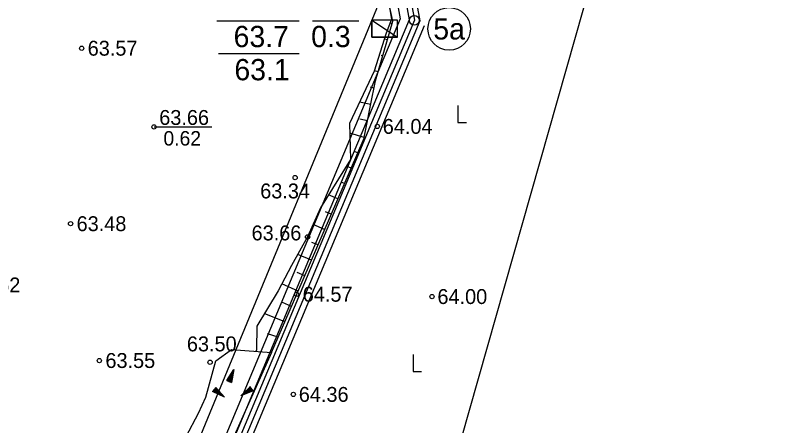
# Model space of a CAD drawing. Extents: x 530818 to 531740, y 6542340 to 6544024.
# Drawn here: x 531650.5 to 531740.1, y 6543736.3 to 6543784.6 of the extents above; entities that cross this region are included whole.
import ezdxf

# ---------------------------------------------------------------- set-up
doc = ezdxf.new("R2010")
doc.units = 0
for name, color, linetype in [('Default', 7, 'Continuous'), ('Geoloogiline punkt', 7, 'Continuous'), ('HALJASTUS', 7, 'Continuous'), ('Jääklasund', 7, 'Continuous'), ('Kataster', 7, 'Continuous'), ('KORGUSED', 7, 'Continuous'), ('Kõrguspunkt', 7, 'Continuous'), ('Ladu', 7, 'Continuous'), ('ME piir', 7, 'Continuous'), ('MET piir', 7, 'Continuous'), ('RELJEEF', 7, 'Continuous'), ('Tervik', 7, 'Continuous'), ('Varuplokid', 7, 'Continuous'), ('Vormistus', 7, 'Continuous')]:
    doc.layers.add(name, color=color, linetype=linetype)

# ---------------------------------------------------------------- blocks, each defined once
blk = doc.blocks.new('PMNAEL')
at = {"layer": 'MET piir'}
blk.add_circle((-0.001, 0.002), 0.57, dxfattribs=at)
blk = doc.blocks.new('me pp')
at = {"layer": 'ME piir', "xscale": 100, "yscale": 100}
blk.add_blockref('PMNAEL', (0.1, -0.2), dxfattribs=at)
blk = doc.blocks.new('POINT_DISPLAY')
at = {"layer": 'Default'}
blk.add_line((0, 0), (0, 0), dxfattribs=at)

msp = doc.modelspace()

# ---------------------------------------------------------------- linework, layer by layer
at = {"layer": 'Geoloogiline punkt'}
for p, q in [((531674.255, 6543783.92), (531683.924, 6543783.92)), ((531685.517, 6543783.92), (531690.937, 6543783.92)), ((531692.5, 6543784), (531695.5, 6543782)), ((531674.435, 6543780.08), (531683.924, 6543780.08))]:
    msp.add_line(p, q, dxfattribs=at)
msp.add_lwpolyline([(531692.5, 6543782), (531695.5, 6543782), (531695.5, 6543784), (531692.5, 6543784)], close=True, dxfattribs=at)
msp.add_lwpolyline([(531695.5, 6543782), (531692.5, 6543782), (531692.5, 6543784)], dxfattribs=at)
at = {"layer": 'HALJASTUS'}
for p, q in [((531702.604, 6543773.954), (531702.604, 6543771.954)), ((531702.604, 6543771.954), (531703.604, 6543771.954)), ((531697.341, 6543744.701), (531697.341, 6543742.701)), ((531697.341, 6543742.701), (531698.341, 6543742.701))]:
    msp.add_line(p, q, dxfattribs=at)
at = {"layer": 'Jääklasund'}
msp.add_line((531666.861, 6543771.439), (531673.643, 6543771.439), dxfattribs=at)
at = {"layer": 'Kataster'}
msp.add_lwpolyline([(531698.619, 6543783.31), (531650.564, 6543668.698)], dxfattribs=at)
at = {"layer": 'Kõrguspunkt'}
for centre in [(531658.35, 6543780.69), (531666.86, 6543771.44), (531693.13, 6543771.5), (531683.46, 6543765.49), (531657.04, 6543760.07), (531684.92, 6543758.52), (531683.64, 6543751.77), (531699.56, 6543751.5), (531660.43, 6543743.98), (531673.45, 6543743.78), (531683.25, 6543740)]:
    msp.add_circle(centre, 0.25, dxfattribs=at)
at = {"layer": 'Ladu'}
msp.add_lwpolyline([(531669.691, 6543720.448), (531668.13, 6543720.414), (531666.512, 6543721.928), (531666.304, 6543724.891), (531667.85, 6543728.893), (531669.378, 6543732.138), (531670.631, 6543735.054), (531672.075, 6543737.778), (531672.946, 6543739.686), (531674.117, 6543743.963), (531675.969, 6543745.271), (531680.685, 6543744.928)], close=True, dxfattribs=at)
at = {"layer": 'ME piir'}
for points in [[(531248.15, 6543712.15), (531461.81, 6543716.29), (531564.92, 6543754.52), (531651.48, 6543884.44), (531683.92, 6543857.96), (531697.49, 6543783.98), (531619.7, 6543598.45), (531477.7, 6543590.01), (531265.03, 6543635.03)], [(531248.892, 6543711.564), (531461.923, 6543715.692), (531565.311, 6543754.025), (531651.613, 6543883.557), (531683.37, 6543857.635), (531696.868, 6543784.047), (531619.291, 6543599.027), (531477.745, 6543590.614), (531265.533, 6543635.537)]]:
    msp.add_lwpolyline(points, close=True, dxfattribs=at)
msp.add_circle((531701.578, 6543782.967), 2.5, dxfattribs=at)
at = {"layer": 'MET piir'}
msp.add_lwpolyline([(531247.408, 6543712.736), (531461.697, 6543716.888), (531564.529, 6543755.015), (531651.347, 6543885.323), (531684.47, 6543858.285), (531698.112, 6543783.913), (531620.109, 6543597.873), (531477.655, 6543589.406), (531264.527, 6543634.523)], close=True, dxfattribs=at)
at = {"layer": 'RELJEEF'}
for p, q in [((531694.879, 6543783.568), (531694.741, 6543783.582)), ((531694.327, 6543781.68), (531693.957, 6543781.768)), ((531693.775, 6543779.792), (531693.569, 6543779.847)), ((531693.222, 6543777.904), (531692.766, 6543778.022)), ((531692.747, 6543775.998), (531692.326, 6543776.096)), ((531692.363, 6543774.068), (531691.031, 6543774.354)), ((531691.98, 6543772.139), (531691.076, 6543772.341)), ((531691.597, 6543770.21), (531689.881, 6543770.691)), ((531690.831, 6543768.4), (531690.389, 6543768.551)), ((531690.051, 6543766.594), (531689.487, 6543766.824)), ((531689.27, 6543764.788), (531688.857, 6543764.964)), ((531688.49, 6543762.983), (531687.399, 6543763.454)), ((531687.709, 6543761.177), (531687.042, 6543761.466)), ((531686.929, 6543759.372), (531685.57, 6543759.959)), ((531686.149, 6543757.566), (531685.442, 6543757.872)), ((531685.368, 6543755.761), (531683.772, 6543756.451)), ((531684.588, 6543753.955), (531683.702, 6543754.338)), ((531683.807, 6543752.15), (531681.885, 6543752.98)), ((531683.027, 6543750.344), (531681.959, 6543750.793)), ((531682.246, 6543748.539), (531679.833, 6543749.49)), ((531681.466, 6543746.733), (531680.201, 6543747.104)), ((531675.408, 6543741.629), (531676.248, 6543742.909)), ((531675.808, 6543742.229), (531676.148, 6543742.379)), ((531675.908, 6543742.379), (531676.168, 6543742.499)), ((531676.248, 6543742.909), (531675.968, 6543741.399)), ((531675.998, 6543742.529), (531676.198, 6543742.609)), ((531676.098, 6543742.679), (531676.218, 6543742.729)), ((531676.198, 6543742.829), (531676.238, 6543742.849)), ((531675.408, 6543741.629), (531676.058, 6543741.909)), ((531675.408, 6543741.629), (531675.968, 6543741.399)), ((531675.508, 6543741.779), (531676.078, 6543742.019)), ((531675.538, 6543741.579), (531676.038, 6543741.789)), ((531675.608, 6543741.929), (531676.108, 6543742.139)), ((531675.668, 6543741.519), (531676.018, 6543741.669)), ((531675.708, 6543742.079), (531675.958, 6543742.189)), ((531675.808, 6543741.469), (531675.998, 6543741.549)), ((531675.938, 6543741.419), (531675.968, 6543741.429)), ((531675.958, 6543742.189), (531676.128, 6543742.259)), ((531674.125, 6543740.827), (531673.755, 6543740.347)), ((531673.955, 6543740.607), (531674.005, 6543740.237)), ((531674.035, 6543740.717), (531674.105, 6543740.177)), ((531674.125, 6543740.827), (531675.135, 6543739.687)), ((531674.125, 6543740.827), (531674.215, 6543740.127)), ((531674.245, 6543740.697), (531674.325, 6543740.077)), ((531674.365, 6543740.557), (531674.435, 6543740.027)), ((531677.084, 6543739.817), (531678.164, 6543740.907)), ((531678.504, 6543740.407), (531677.804, 6543740.537)), ((531678.424, 6543740.517), (531677.894, 6543740.627)), ((531678.344, 6543740.637), (531677.974, 6543740.707)), ((531678.264, 6543740.757), (531678.064, 6543740.797)), ((531678.184, 6543740.877), (531678.144, 6543740.877)), ((531678.504, 6543740.407), (531678.164, 6543740.907)), ((531675.135, 6543739.687), (531673.755, 6543740.347)), ((531673.775, 6543740.377), (531673.785, 6543740.337)), ((531673.865, 6543740.487), (531673.895, 6543740.287)), ((531674.485, 6543740.427), (531674.515, 6543740.147)), ((531674.515, 6543740.147), (531674.545, 6543739.967)), ((531674.595, 6543740.287), (531674.655, 6543739.917)), ((531674.715, 6543740.157), (531674.755, 6543739.867)), ((531674.835, 6543740.017), (531674.865, 6543739.817)), ((531674.955, 6543739.887), (531674.975, 6543739.757)), ((531675.075, 6543739.747), (531675.085, 6543739.707)), ((531678.504, 6543740.407), (531677.084, 6543739.817)), ((531677.164, 6543739.847), (531677.134, 6543739.857)), ((531677.334, 6543739.917), (531677.214, 6543739.947)), ((531677.504, 6543739.987), (531677.294, 6543740.027)), ((531677.664, 6543740.057), (531677.384, 6543740.117)), ((531677.834, 6543740.127), (531677.464, 6543740.197)), ((531677.734, 6543740.247), (531677.554, 6543740.287)), ((531678.164, 6543740.267), (531677.634, 6543740.367)), ((531678.334, 6543740.337), (531677.724, 6543740.457)), ((531678.004, 6543740.197), (531677.734, 6543740.247))]:
    msp.add_line(p, q, dxfattribs=at)
for points in [[(531687.092, 6543839.813), (531687.035, 6543836.498), (531687.443, 6543832.668), (531687.596, 6543828.685), (531687.749, 6543824.855), (531687.698, 6543821.485), (531688.107, 6543817.604), (531688.872, 6543815), (531689.689, 6543811.885), (531690.761, 6543810.404), (531690.965, 6543805.757), (531691.374, 6543798.659), (531691.935, 6543794.37), (531692.292, 6543791.204), (531693.569, 6543788.804), (531694.385, 6543786.404), (531694.794, 6543784.106), (531694.181, 6543782.472), (531692.752, 6543777.978), (531689.842, 6543771.85), (531689.982, 6543767.622)], [(531680.685, 6543744.928), (531683.644, 6543751.773), (531691.583, 6543770.137), (531691.583, 6543770.137), (531691.591, 6543770.181), (531691.867, 6543771.569), (531692.338, 6543773.941), (531692.92, 6543776.872), (531692.92, 6543776.872), (531694.964, 6543783.855), (531694.964, 6543783.855), (531694.302, 6543786.96)], [(531689.982, 6543767.622), (531686.449, 6543761.921), (531684.925, 6543758.517), (531683.046, 6543755.148), (531681.451, 6543752.169), (531678.942, 6543748.015), (531678.911, 6543745.231), (531678.837, 6543745.062)]]:
    msp.add_lwpolyline(points, dxfattribs=at)
at = {"layer": 'Tervik'}
msp.add_lwpolyline([(531652.165, 6543878.602), (531679.617, 6543856.474), (531693.022, 6543785.307), (531617.553, 6543602.591), (531478.529, 6543593.819), (531268.339, 6543638.174), (531252.947, 6543708.679), (531462.144, 6543711.989), (531567.57, 6543751.379), (531652.165, 6543878.602)], dxfattribs=at)
at = {"layer": 'Varuplokid'}
msp.add_lwpolyline([(531250.13, 6543710.588), (531462.112, 6543714.696), (531565.963, 6543753.2), (531651.834, 6543882.086), (531682.452, 6543857.093), (531695.83, 6543784.16), (531618.61, 6543599.988), (531477.82, 6543591.62), (531266.372, 6543636.381)], close=True, dxfattribs=at)
at = {"layer": 'Vormistus'}
msp.add_lwpolyline([(530957.657, 6543232.143), (531182.834, 6544023.916), (531740.117, 6543865.428), (531514.94, 6543073.655)], close=True, dxfattribs=at)

# ---------------------------------------------------------------- block references
at = {"layer": 'ME piir', "xscale": 0.009960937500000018, "yscale": 0.009960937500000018}
msp.add_blockref('me pp', (531697.49, 6543783.98), dxfattribs=at)
at = {"layer": 'RELJEEF'}
for p in [(531675.408, 6543741.629), (531674.125, 6543740.827), (531678.504, 6543740.407)]:
    msp.add_blockref('POINT_DISPLAY', p, dxfattribs=at)

# ---------------------------------------------------------------- texts
at = {"layer": 'Geoloogiline punkt'}
for s, p in [('63.7', (531676.22, 6543780.82)), ('0.3', (531685.342, 6543780.82)), ('63.1', (531676.314, 6543776.925))]:
    msp.add_text(s, height=2.5, dxfattribs=at).set_placement(p)
at = {"layer": 'Jääklasund'}
msp.add_text('0.62', height=1.7, dxfattribs=at).set_placement((531667.966, 6543769.25))
at = {"layer": 'KORGUSED'}
for s, p in [('63.57', (531659.055, 6543779.817)), ('63.66', (531667.472, 6543771.676)), ('64.04', (531693.768, 6543770.625)), ('63.34', (531679.349, 6543763.039)), ('64.57', (531684.352, 6543750.898)), ('64.00', (531700.198, 6543750.625)), ('64.36', (531683.888, 6543739.125))]:
    msp.add_text(s, height=1.75, dxfattribs=at).set_placement(p)
for s, p in [('63.48', (531657.751, 6543759.191)), ('63.66', (531678.334, 6543758.105)), ('63.52', (531645.276, 6543751.991)), ('63.50', (531670.725, 6543745.061)), ('63.55', (531661.141, 6543743.106))]:
    msp.add_text(s, height=1.75, rotation=360, dxfattribs=at).set_placement(p)
at = {"layer": 'ME piir'}
msp.add_text('5a', height=2.5, dxfattribs=at).set_placement((531699.711, 6543781.717))

doc.saveas('drawing.dxf')
